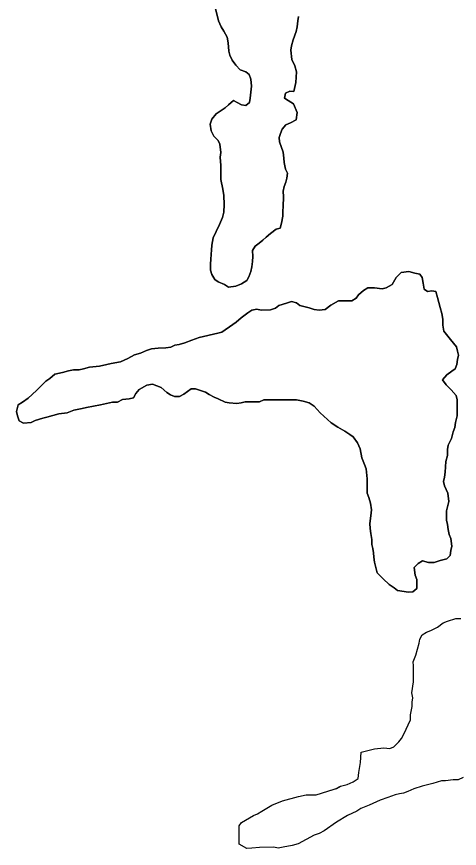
# Model space of a CAD drawing. Extents: x 3187622 to 3225504, y 800805 to 826213.
# Drawn here: x 3195899 to 3196225, y 821532 to 822143 of the extents above; entities that cross this region are included whole.
import ezdxf

# ---------------------------------------------------------------- set-up
doc = ezdxf.new("R2010")
doc.units = 0
doc.layers.add('V-SITE-VEGE', color=7, linetype='Continuous')
doc.layers.add('V-TOPO-SHOR', color=7, linetype='Continuous')

msp = doc.modelspace()

# ---------------------------------------------------------------- linework, layer by layer
at = {"layer": 'V-SITE-VEGE'}
for p, q in [((3196047.49, 822139.94), (3196045.2, 822149.15)), ((3196049.5, 822135.57), (3196047.49, 822139.94)), ((3196105.9, 822140.06), (3196105.28, 822135.66)), ((3196106.31, 822143.14), (3196105.9, 822140.06)), ((3196051.29, 822132.51), (3196049.5, 822135.57)), ((3196105.28, 822135.66), (3196104.65, 822132.14)), ((3196053.75, 822128.15), (3196051.29, 822132.51)), ((3196054.66, 822123.98), (3196053.75, 822128.15)), ((3196104.65, 822132.14), (3196102.3, 822125.97)), ((3196054.94, 822117.84), (3196054.66, 822123.98)), ((3196101.24, 822121.57), (3196100.61, 822118.49)), ((3196102.3, 822125.97), (3196101.24, 822121.57)), ((3196055.85, 822114.77), (3196054.94, 822117.84)), ((3196057.42, 822111.05), (3196055.85, 822114.77)), ((3196100.61, 822118.49), (3196101.33, 822111.69)), ((3196060.09, 822107.34), (3196057.42, 822111.05)), ((3196101.33, 822111.69), (3196103.57, 822106.88)), ((3196063.42, 822104.08), (3196060.09, 822107.34)), ((3196067.6, 822102.58), (3196063.42, 822104.08)), ((3196070.04, 822100.63), (3196067.6, 822102.58)), ((3196103.57, 822106.88), (3196104.71, 822102.5)), ((3196104.71, 822102.5), (3196104.35, 822094.81)), ((3196071.17, 822097.13), (3196070.04, 822100.63)), ((3196071.65, 822092.08), (3196071.17, 822097.13)), ((3196071.26, 822087.47), (3196071.65, 822092.08)), ((3196104.35, 822094.81), (3196102.88, 822087.98)), ((3196070.86, 822083.29), (3196071.26, 822087.47)), ((3196096.74, 822086.83), (3196095.89, 822083.09)), ((3196099.8, 822088.4), (3196096.74, 822086.83)), ((3196102.88, 822087.98), (3196099.8, 822088.4)), ((3196052.48, 822076.09), (3196054.88, 822078.31)), ((3196054.88, 822078.31), (3196058.58, 822081.42)), ((3196058.58, 822081.42), (3196061.23, 822079.91)), ((3196061.23, 822079.91), (3196064.32, 822078.18)), ((3196064.32, 822078.18), (3196067.62, 822077.77)), ((3196067.62, 822077.77), (3196070.23, 822079.99)), ((3196070.23, 822079.99), (3196070.86, 822083.29)), ((3196095.89, 822083.09), (3196098.76, 822081.58)), ((3196098.76, 822081.58), (3196102.52, 822078.98)), ((3196102.52, 822078.98), (3196105.22, 822072.64)), ((3196045.72, 822071.63), (3196048.77, 822073.64)), ((3196048.77, 822073.64), (3196052.48, 822076.09)), ((3196105.22, 822072.64), (3196104.61, 822067.36)), ((3196041.4, 822064.13), (3196042.46, 822067.65)), ((3196042.46, 822067.65), (3196045.72, 822071.63)), ((3196104.61, 822067.36), (3196100.46, 822065.12)), ((3196042.1, 822059.08), (3196041.4, 822064.13)), ((3196094.35, 822060.46), (3196093.07, 822057.15)), ((3196096.96, 822063.56), (3196094.35, 822060.46)), ((3196100.46, 822065.12), (3196096.96, 822063.56)), ((3196044.12, 822055.15), (3196042.1, 822059.08)), ((3196047.22, 822052.1), (3196044.12, 822055.15)), ((3196093.07, 822057.15), (3196092, 822054.29)), ((3196092, 822054.29), (3196092.25, 822050.99)), ((3196048.34, 822049.26), (3196047.22, 822052.1)), ((3196049.06, 822043.34), (3196048.34, 822049.26)), ((3196092.25, 822050.99), (3196094.95, 822043.55)), ((3196048.65, 822039.82), (3196049.06, 822043.34)), ((3196094.95, 822043.55), (3196095.43, 822039.16)), ((3196049.15, 822033.68), (3196048.65, 822039.82)), ((3196095.43, 822039.16), (3196095.68, 822035.87)), ((3196095.68, 822035.87), (3196096.83, 822031.05)), ((3196049.21, 822026.87), (3196049.15, 822033.68)), ((3196096.83, 822031.05), (3196098.17, 822027.99)), ((3196049.25, 822023.36), (3196049.21, 822026.87)), ((3196050.63, 822016.34), (3196049.25, 822023.36)), ((3196097.77, 822024.47), (3196096.92, 822021.39)), ((3196098.17, 822027.99), (3196097.77, 822024.47)), ((3196095.63, 822018.31), (3196095, 822014.79)), ((3196096.92, 822021.39), (3196095.63, 822018.31)), ((3196051.34, 822011.52), (3196050.63, 822016.34)), ((3196051.62, 822004.93), (3196051.34, 822011.52)), ((3196095, 822014.79), (3196095.26, 822010.61)), ((3196051.45, 821999.44), (3196051.62, 822004.93)), ((3196095.26, 822010.61), (3196095.11, 822003.59)), ((3196050.39, 821995.48), (3196051.45, 821999.44)), ((3196095.11, 822003.59), (3196094.7, 822000.07)), ((3196094.7, 822000.07), (3196094.74, 821996.34)), ((3196048.24, 821990.19), (3196050.39, 821995.48)), ((3196094.74, 821996.34), (3196093.91, 821991.28)), ((3196045.66, 821985.11), (3196048.24, 821990.19)), ((3196089.78, 821986.85), (3196085.63, 821983.73)), ((3196092.84, 821987.54), (3196089.78, 821986.85)), ((3196093.91, 821991.28), (3196092.84, 821987.54)), ((3196042.46, 821975.2), (3196043.5, 821980.48)), ((3196043.5, 821980.48), (3196045.66, 821985.11)), ((3196082.58, 821981.07), (3196079.97, 821978.85)), ((3196085.63, 821983.73), (3196082.58, 821981.07)), ((3196042.27, 821971.47), (3196042.46, 821975.2)), ((3196074.52, 821974.41), (3196072.58, 821971.09)), ((3196077.36, 821976.63), (3196074.52, 821974.41)), ((3196079.97, 821978.85), (3196077.36, 821976.63)), ((3196041.9, 821964.66), (3196042.08, 821968.39)), ((3196042.08, 821968.39), (3196042.27, 821971.47)), ((3196072.58, 821971.09), (3196072.62, 821966.7)), ((3196041.49, 821961.36), (3196041.9, 821964.66)), ((3196072.44, 821963.19), (3196072.03, 821959.23)), ((3196072.62, 821966.7), (3196072.44, 821963.19)), ((3196041.53, 821956.75), (3196041.49, 821961.36)), ((3196042.44, 821953.46), (3196041.53, 821956.75)), ((3196071.19, 821955.71), (3196069.69, 821951.74)), ((3196072.03, 821959.23), (3196071.19, 821955.71)), ((3196044.67, 821949.97), (3196042.44, 821953.46)), ((3196047.32, 821948.24), (3196044.67, 821949.97)), ((3196069.69, 821951.74), (3196068.18, 821949.09)), ((3196051.96, 821946.08), (3196047.32, 821948.24)), ((3196054.83, 821944.14), (3196051.96, 821946.08)), ((3196060.31, 821944.85), (3196054.83, 821944.14)), ((3196064.47, 821946.64), (3196060.31, 821944.85)), ((3196068.18, 821949.09), (3196064.47, 821946.64))]:
    msp.add_line(p, q, dxfattribs=at)
for points in [[(3196038, 821867.05), (3196030.56, 821869.45), (3196027.46, 821869.42), (3196021.94, 821865.66), (3196018.86, 821863.78), (3196015.15, 821863.74), (3196012.05, 821864.95), (3196009.56, 821866.78), (3196005.2, 821870.45), (3195998.99, 821872.86), (3195994.67, 821872.2), (3195989.13, 821869.06), (3195986.69, 821865.94), (3195984.87, 821862.83), (3195981.78, 821862.19), (3195976.84, 821861.53), (3195973.15, 821859.63), (3195969.44, 821859.6), (3195960.8, 821857.66), (3195950.31, 821855.71), (3195947.22, 821855.06), (3195941.05, 821853.77), (3195936.13, 821851.86), (3195929.95, 821851.19), (3195925.63, 821849.91), (3195921.31, 821848.63), (3195918.23, 821847.98), (3195912.68, 821846.08), (3195909.6, 821844.81), (3195904.05, 821844.14), (3195900.94, 821845.97), (3195899.67, 821849.67), (3195899.02, 821852.75), (3195900.21, 821857.71), (3195903.28, 821859.59), (3195907.58, 821862.72), (3195913.71, 821868.35), (3195916.77, 821871.47), (3195920.45, 821875.21), (3195923.52, 821877.1), (3195927.2, 821880.22), (3195932.75, 821881.51), (3195937.07, 821882.79), (3195940.77, 821883.44), (3195945.1, 821883.48), (3195948.19, 821884.13), (3195952.5, 821885.4), (3195959.91, 821886.09), (3195965.47, 821887.39), (3195968.55, 821888.03), (3195975.34, 821889.33), (3195980.88, 821891.86), (3195985.8, 821894.38), (3195990.12, 821895.66), (3195994.43, 821897.55), (3195998.13, 821898.82), (3196003.07, 821899.49), (3196008.63, 821899.54), (3196012.34, 821900.19), (3196015.41, 821901.46), (3196018.5, 821902.1), (3196022.82, 821903.38), (3196027.75, 821905.28), (3196033.29, 821907.19), (3196036.38, 821907.84), (3196043.78, 821909.76), (3196046.86, 821910.41), (3196049.95, 821911.06), (3196057.93, 821916.7), (3196060.39, 821918.58), (3196064.07, 821921.7), (3196068.98, 821925.46), (3196072.05, 821927.34), (3196075.76, 821928), (3196078.85, 821927.41), (3196085.65, 821927.47), (3196089.35, 821928.74), (3196091.81, 821930.62), (3196097.35, 821932.53), (3196101.05, 821933.8), (3196104.77, 821932.6), (3196107.26, 821930.77), (3196114.08, 821928.98), (3196117.8, 821927.78), (3196121.52, 821927.19), (3196125.84, 821927.85), (3196130.14, 821930.98), (3196135.67, 821934.13), (3196139.38, 821934.16), (3196145.56, 821934.22), (3196148.64, 821936.1), (3196150.47, 821938.59), (3196154.15, 821941.72), (3196157.22, 821943.61), (3196162.17, 821943.65), (3196167.74, 821943.09), (3196170.83, 821943.73), (3196175.13, 821946.25), (3196178.17, 821951.22), (3196181.85, 821954.97), (3196187.41, 821955.64)], [(3196187.41, 821955.64), (3196191.75, 821954.44), (3196195.46, 821953.86), (3196197.34, 821951.41), (3196198, 821947.08), (3196198.66, 821942.76), (3196201.15, 821940.93), (3196204.23, 821941.58), (3196207.33, 821940.99), (3196208.61, 821936.67), (3196210.53, 821929.27), (3196211.81, 821924.96), (3196212.47, 821920.63), (3196212.51, 821916.31), (3196213.17, 821911.98), (3196215.04, 821909.53), (3196218.17, 821905.85), (3196222.55, 821900.32), (3196223.2, 821897.24), (3196223.85, 821894.16), (3196223.26, 821891.06), (3196222.68, 821887.34), (3196221.47, 821884.24), (3196219.01, 821882.36), (3196215.33, 821879.85), (3196212.27, 821876.11), (3196214.78, 821872.43), (3196218.52, 821868.75), (3196222.27, 821864.46), (3196222.92, 821861.38), (3196222.97, 821855.81), (3196223, 821852.72), (3196223.03, 821849.63), (3196221.84, 821844.67), (3196221.26, 821840.96), (3196220.05, 821837.86), (3196218.86, 821832.9), (3196216.44, 821827.93), (3196215.85, 821824.83), (3196215.89, 821820.5), (3196214.69, 821816.16), (3196214.15, 821808.12), (3196213.57, 821804.41), (3196212.98, 821801.31), (3196213.63, 821798.22), (3196216.15, 821792.68), (3196216.83, 821786.51), (3196215.04, 821779.69), (3196215.07, 821775.98), (3196215.1, 821772.89), (3196215.75, 821769.8), (3196216.4, 821766.1), (3196217.05, 821762.4), (3196218.32, 821759.32), (3196218.99, 821753.76), (3196218.4, 821750.66), (3196217.82, 821746.95), (3196215.37, 821744.45), (3196210.44, 821743.17), (3196206.12, 821741.89), (3196201.79, 821741.85), (3196197.45, 821743.04), (3196194.38, 821741.16), (3196191.32, 821738.04), (3196191.99, 821732.48), (3196193.25, 821729.4), (3196193.28, 821726.31), (3196193.32, 821722.6), (3196190.25, 821720.1), (3196187.16, 821720.07), (3196179.11, 821721.23), (3196176.62, 821723.06), (3196172.89, 821725.5), (3196168.52, 821729.79), (3196164.15, 821734.07), (3196162.87, 821739.01), (3196162.22, 821742.09), (3196161.57, 821745.79), (3196161.54, 821748.89), (3196160.89, 821751.97), (3196160.24, 821755.06), (3196160.21, 821758.77), (3196159.55, 821763.09), (3196158.89, 821766.79), (3196158.86, 821770.5), (3196159.43, 821776.07), (3196160, 821780.4), (3196159.34, 821785.34), (3196158.06, 821789.66), (3196156.79, 821792.74), (3196156.77, 821795.83), (3196156.7, 821803.25), (3196156, 821810.66), (3196154.74, 821813.74), (3196152.84, 821818.67), (3196151.54, 821825.46), (3196149.64, 821829.77), (3196146.51, 821834.07), (3196144.02, 821835.9), (3196140.29, 821838.34), (3196135.31, 821841.38)], [(3196135.31, 821841.38), (3196130.34, 821844.43), (3196122.23, 821851.77), (3196117.85, 821856.67), (3196114.12, 821859.11), (3196109.78, 821860.31), (3196104.83, 821861.5), (3196099.26, 821861.45), (3196093.7, 821861.39), (3196088.75, 821861.34), (3196085.66, 821861.32), (3196080.71, 821861.27), (3196077.64, 821860), (3196072.07, 821859.95), (3196067.13, 821859.91), (3196064.04, 821859.26), (3196060.96, 821858.61), (3196055.39, 821859.18), (3196052.29, 821859.76), (3196047.32, 821862.19), (3196044.21, 821863.4), (3196040.49, 821865.22), (3196038, 821867.05)], [(3196152.41, 821602.27), (3196157.35, 821603.55), (3196162.28, 821604.83), (3196169.08, 821605.51), (3196173.41, 821604.94), (3196176.49, 821606.2), (3196180.16, 821609.95), (3196181.99, 821612.44), (3196183.82, 821615.55), (3196188.67, 821626.1), (3196188.63, 821629.82), (3196189.81, 821636.01), (3196189.78, 821639.1), (3196190.37, 821642.19), (3196189.71, 821645.9), (3196190.88, 821653.95), (3196190.83, 821658.28), (3196190.76, 821665.7), (3196190.73, 821668.79), (3196192.54, 821673.75), (3196193.74, 821678.09), (3196194.93, 821682.43), (3196195.52, 821685.52), (3196197.35, 821688.63), (3196200.42, 821690.52), (3196203.5, 821691.78), (3196208.42, 821694.3), (3196212.73, 821697.44), (3196215.8, 821698.7), (3196221.97, 821700.61), (3196225.68, 821700.65)], [(3196094.95, 821532.47), (3196091.25, 821531.82), (3196088.15, 821532.41), (3196077.64, 821532.31), (3196072.08, 821531.64), (3196068.37, 821531.6), (3196062.78, 821534.64), (3196062.73, 821540.21), (3196062.7, 821543.3), (3196062.65, 821548.24), (3196064.49, 821550.73), (3196073.09, 821555.76), (3196076.17, 821557.03), (3196079.24, 821558.91), (3196086.62, 821563.31), (3196094.63, 821566.48), (3196106.35, 821569.68), (3196111.9, 821570.97), (3196114.99, 821571), (3196119.32, 821571.04), (3196127.95, 821573.59), (3196134.11, 821575.51), (3196137.19, 821577.39), (3196142.12, 821578.67), (3196146.43, 821580.57), (3196150.12, 821583.08), (3196150.7, 821587.41), (3196151.86, 821594.84), (3196152.41, 821602.27)], [(3196227.4, 821583.81), (3196223.71, 821581.92), (3196220, 821581.88), (3196214.44, 821581.21), (3196211.35, 821581.18), (3196205.18, 821579.27), (3196202.1, 821578.62), (3196197.16, 821577.34), (3196191, 821575.43), (3196186.69, 821573.53), (3196183.61, 821572.27), (3196180.52, 821571.62), (3196177.44, 821570.97), (3196171.89, 821569.06), (3196166.35, 821567.16), (3196158.34, 821563.37), (3196152.19, 821560.84), (3196149.11, 821558.96), (3196142.34, 821555.8), (3196134.35, 821550.78), (3196125.14, 821544.51), (3196121.44, 821542.62), (3196117.75, 821541.35), (3196106.06, 821535.05), (3196101.74, 821533.78), (3196094.95, 821532.47)]]:
    msp.add_lwpolyline(points, dxfattribs=at)
at = {"layer": 'V-TOPO-SHOR'}
for points in [[(3196045.2, 822149.15), (3196047.49, 822139.94), (3196049.5, 822135.57), (3196051.29, 822132.51), (3196053.75, 822128.15), (3196054.66, 822123.98), (3196054.94, 822117.84), (3196055.85, 822114.77), (3196057.42, 822111.05), (3196060.09, 822107.34), (3196063.42, 822104.08), (3196067.6, 822102.58), (3196070.04, 822100.63), (3196071.17, 822097.13), (3196071.65, 822092.08), (3196071.26, 822087.47), (3196070.86, 822083.29), (3196070.23, 822079.99), (3196067.62, 822077.77), (3196064.32, 822078.18), (3196061.23, 822079.91), (3196058.58, 822081.42), (3196054.88, 822078.31), (3196052.48, 822076.09), (3196048.77, 822073.64), (3196045.72, 822071.63), (3196042.46, 822067.65), (3196041.4, 822064.13), (3196042.1, 822059.08), (3196044.12, 822055.15), (3196047.22, 822052.1), (3196048.34, 822049.26), (3196049.06, 822043.34), (3196048.65, 822039.82), (3196049.15, 822033.68), (3196049.21, 822026.87), (3196049.25, 822023.36), (3196050.63, 822016.34), (3196051.33, 822011.52), (3196051.62, 822004.93), (3196051.45, 821999.44), (3196050.39, 821995.48), (3196048.24, 821990.19), (3196045.66, 821985.11), (3196043.5, 821980.48), (3196042.46, 821975.2), (3196042.27, 821971.47), (3196042.08, 821968.39), (3196041.9, 821964.66), (3196041.49, 821961.36), (3196041.53, 821956.75), (3196042.44, 821953.46), (3196044.67, 821949.97), (3196047.32, 821948.24), (3196051.96, 821946.08), (3196054.83, 821944.14), (3196060.31, 821944.85), (3196064.47, 821946.64), (3196068.18, 821949.09), (3196069.69, 821951.74), (3196071.19, 821955.71), (3196072.03, 821959.23), (3196072.44, 821963.19), (3196072.62, 821966.7), (3196072.58, 821971.09), (3196074.52, 821974.41), (3196077.36, 821976.63), (3196079.97, 821978.85), (3196082.59, 821981.07), (3196085.63, 821983.73), (3196089.78, 821986.85), (3196092.85, 821987.54), (3196093.91, 821991.28), (3196094.74, 821996.34), (3196094.7, 822000.07), (3196095.11, 822003.59), (3196095.26, 822010.61), (3196095, 822014.79), (3196095.63, 822018.31), (3196096.92, 822021.39), (3196097.77, 822024.47), (3196098.17, 822027.99), (3196096.83, 822031.05), (3196095.68, 822035.87), (3196095.43, 822039.16), (3196094.95, 822043.55), (3196092.25, 822050.99), (3196092, 822054.29)], [(3196092, 822054.29), (3196093.07, 822057.15), (3196094.35, 822060.46), (3196096.96, 822063.56), (3196100.46, 822065.12), (3196104.61, 822067.36), (3196105.22, 822072.64), (3196102.52, 822078.98), (3196098.76, 822081.58), (3196095.89, 822083.09), (3196096.74, 822086.83), (3196099.8, 822088.39), (3196102.88, 822087.98), (3196104.35, 822094.81), (3196104.71, 822102.5), (3196103.57, 822106.88), (3196101.33, 822111.69), (3196100.61, 822118.49), (3196101.24, 822121.57), (3196102.3, 822125.97), (3196104.65, 822132.14), (3196105.28, 822135.66), (3196105.9, 822140.06), (3196106.31, 822143.14)], [(3196221.47, 821884.24), (3196222.68, 821887.34), (3196223.26, 821891.06), (3196223.85, 821894.16), (3196223.2, 821897.24), (3196222.55, 821900.32), (3196218.17, 821905.85), (3196215.04, 821909.53), (3196213.17, 821911.98), (3196212.51, 821916.31), (3196212.47, 821920.63), (3196211.81, 821924.96), (3196210.53, 821929.27), (3196208.61, 821936.67), (3196207.33, 821940.99), (3196204.23, 821941.58), (3196201.15, 821940.93), (3196198.66, 821942.76), (3196198, 821947.08), (3196197.34, 821951.41), (3196195.46, 821953.86), (3196191.75, 821954.44), (3196187.41, 821955.64), (3196181.85, 821954.97), (3196178.17, 821951.22), (3196175.13, 821946.25), (3196170.83, 821943.74), (3196167.74, 821943.09), (3196162.17, 821943.65), (3196157.22, 821943.61), (3196154.15, 821941.72), (3196150.47, 821938.59), (3196148.64, 821936.1), (3196145.56, 821934.22), (3196139.38, 821934.16), (3196135.67, 821934.13), (3196130.14, 821930.98), (3196125.84, 821927.85), (3196121.52, 821927.19), (3196117.8, 821927.78), (3196114.08, 821928.98), (3196107.26, 821930.77), (3196104.77, 821932.6), (3196101.05, 821933.8), (3196097.35, 821932.53), (3196091.81, 821930.62), (3196089.35, 821928.74), (3196085.65, 821927.47), (3196078.85, 821927.41), (3196075.76, 821928), (3196072.05, 821927.34), (3196068.98, 821925.46), (3196064.07, 821921.7), (3196060.39, 821918.58), (3196057.93, 821916.7), (3196049.95, 821911.06), (3196046.86, 821910.41), (3196043.78, 821909.76), (3196036.38, 821907.84), (3196033.29, 821907.19), (3196027.75, 821905.28), (3196022.82, 821903.38), (3196018.5, 821902.11), (3196015.41, 821901.46), (3196012.34, 821900.19), (3196008.63, 821899.54), (3196003.07, 821899.49), (3195998.13, 821898.82), (3195994.43, 821897.55), (3195990.12, 821895.66), (3195985.8, 821894.38), (3195980.88, 821891.86), (3195975.34, 821889.33), (3195968.55, 821888.03), (3195965.47, 821887.39), (3195959.91, 821886.09), (3195952.5, 821885.41), (3195948.19, 821884.13), (3195945.1, 821883.48), (3195940.77, 821883.44), (3195937.07, 821882.79), (3195932.75, 821881.51), (3195927.2, 821880.22), (3195923.52, 821877.1), (3195920.45, 821875.21), (3195916.77, 821871.47), (3195913.71, 821868.35), (3195907.58, 821862.72), (3195903.28, 821859.59), (3195900.21, 821857.71), (3195899.02, 821852.75), (3195899.67, 821849.67), (3195900.94, 821845.97), (3195904.05, 821844.14), (3195909.6, 821844.81), (3195912.68, 821846.08), (3195918.23, 821847.98), (3195921.32, 821848.63), (3195925.63, 821849.91), (3195929.95, 821851.19), (3195936.13, 821851.86)], [(3196038, 821867.05), (3196040.49, 821865.22), (3196044.21, 821863.4), (3196047.32, 821862.19), (3196052.29, 821859.76), (3196055.39, 821859.18), (3196060.96, 821858.61), (3196064.04, 821859.26), (3196067.13, 821859.91), (3196072.07, 821859.95), (3196077.64, 821860), (3196080.71, 821861.27), (3196085.66, 821861.32), (3196088.75, 821861.34), (3196093.7, 821861.39), (3196099.26, 821861.45), (3196104.83, 821861.5), (3196109.78, 821860.31), (3196114.12, 821859.11), (3196117.85, 821856.67), (3196122.23, 821851.77), (3196130.34, 821844.43), (3196135.31, 821841.38), (3196140.29, 821838.34), (3196144.02, 821835.9), (3196146.51, 821834.07), (3196149.64, 821829.77), (3196151.54, 821825.46), (3196152.84, 821818.67), (3196154.74, 821813.74), (3196156, 821810.66), (3196156.7, 821803.25), (3196156.77, 821795.83), (3196156.79, 821792.74), (3196158.06, 821789.66), (3196159.34, 821785.34), (3196160, 821780.4), (3196159.43, 821776.07), (3196158.86, 821770.5), (3196158.89, 821766.79), (3196159.55, 821763.09), (3196160.21, 821758.77), (3196160.24, 821755.06), (3196160.89, 821751.97), (3196161.54, 821748.89), (3196161.57, 821745.79), (3196162.22, 821742.09), (3196162.87, 821739.01), (3196164.15, 821734.07), (3196168.52, 821729.79), (3196172.89, 821725.5), (3196176.62, 821723.06), (3196179.11, 821721.23), (3196187.16, 821720.07), (3196190.25, 821720.1), (3196193.32, 821722.6), (3196193.28, 821726.31), (3196193.25, 821729.4), (3196191.99, 821732.48), (3196191.32, 821738.04), (3196194.38, 821741.16), (3196197.45, 821743.04), (3196201.79, 821741.85), (3196206.12, 821741.89), (3196210.44, 821743.17), (3196215.37, 821744.45), (3196217.82, 821746.95), (3196218.4, 821750.66), (3196218.99, 821753.76), (3196218.32, 821759.32), (3196217.05, 821762.4), (3196216.4, 821766.1), (3196215.75, 821769.8), (3196215.1, 821772.89), (3196215.07, 821775.98), (3196215.04, 821779.69), (3196216.83, 821786.51), (3196216.15, 821792.68), (3196213.63, 821798.22), (3196212.98, 821801.31), (3196213.57, 821804.41), (3196214.15, 821808.12), (3196214.69, 821816.16), (3196215.89, 821820.5), (3196215.85, 821824.83), (3196216.44, 821827.93), (3196218.86, 821832.9), (3196220.05, 821837.86), (3196221.26, 821840.96), (3196221.84, 821844.67), (3196223.03, 821849.63), (3196223, 821852.72), (3196222.97, 821855.81), (3196222.92, 821861.38), (3196222.27, 821864.46), (3196218.52, 821868.75), (3196214.78, 821872.43), (3196212.27, 821876.11), (3196215.33, 821879.85), (3196219.01, 821882.36), (3196221.47, 821884.24)], [(3195936.13, 821851.86), (3195941.05, 821853.77), (3195947.22, 821855.06), (3195950.31, 821855.71), (3195960.8, 821857.66), (3195969.44, 821859.6), (3195973.15, 821859.63), (3195976.84, 821861.53), (3195981.78, 821862.19), (3195984.87, 821862.83), (3195986.69, 821865.94), (3195989.13, 821869.06), (3195994.67, 821872.2), (3195998.99, 821872.86), (3196005.2, 821870.45), (3196009.56, 821866.78), (3196012.05, 821864.95), (3196015.15, 821863.74), (3196018.86, 821863.78), (3196021.94, 821865.66), (3196027.46, 821869.42), (3196030.56, 821869.45), (3196038, 821867.05)], [(3196152.41, 821602.27), (3196157.35, 821603.55), (3196162.28, 821604.83), (3196169.08, 821605.51), (3196173.41, 821604.94), (3196176.49, 821606.2), (3196180.16, 821609.95), (3196181.99, 821612.44), (3196183.82, 821615.55), (3196188.67, 821626.1), (3196188.63, 821629.81), (3196189.81, 821636.01), (3196189.78, 821639.1), (3196190.37, 821642.19), (3196189.71, 821645.9), (3196190.88, 821653.95), (3196190.83, 821658.28), (3196190.76, 821665.7), (3196190.73, 821668.79), (3196192.54, 821673.75), (3196193.74, 821678.09), (3196194.93, 821682.43), (3196195.52, 821685.52), (3196197.35, 821688.63), (3196200.42, 821690.52), (3196203.5, 821691.78), (3196208.42, 821694.3), (3196212.72, 821697.44), (3196215.8, 821698.7), (3196221.97, 821700.61), (3196225.68, 821700.65)], [(3196094.95, 821532.47), (3196091.25, 821531.82), (3196088.15, 821532.41), (3196077.64, 821532.31), (3196072.08, 821531.64), (3196068.37, 821531.6), (3196062.78, 821534.64), (3196062.73, 821540.21), (3196062.7, 821543.3), (3196062.65, 821548.24), (3196064.48, 821550.73), (3196073.09, 821555.76), (3196076.17, 821557.03), (3196079.24, 821558.91), (3196086.62, 821563.31), (3196094.63, 821566.48), (3196106.35, 821569.68), (3196111.9, 821570.97), (3196114.99, 821571), (3196119.32, 821571.04), (3196127.95, 821573.59), (3196134.12, 821575.51), (3196137.19, 821577.39), (3196142.12, 821578.67), (3196146.43, 821580.57), (3196150.12, 821583.08), (3196150.7, 821587.41), (3196151.86, 821594.84), (3196152.41, 821602.27)], [(3196227.4, 821583.81), (3196223.71, 821581.92), (3196220, 821581.88), (3196214.44, 821581.21), (3196211.35, 821581.18), (3196205.18, 821579.27), (3196202.1, 821578.62), (3196197.16, 821577.34), (3196191, 821575.43), (3196186.69, 821573.53), (3196183.61, 821572.27), (3196180.52, 821571.62), (3196177.44, 821570.97), (3196171.89, 821569.06), (3196166.35, 821567.16), (3196158.34, 821563.37), (3196152.19, 821560.84), (3196149.11, 821558.96), (3196142.34, 821555.8), (3196134.35, 821550.78), (3196125.14, 821544.51), (3196121.44, 821542.62), (3196117.75, 821541.35), (3196106.06, 821535.05), (3196101.74, 821533.78), (3196094.95, 821532.47)]]:
    msp.add_lwpolyline(points, dxfattribs=at)

doc.saveas('drawing.dxf')
